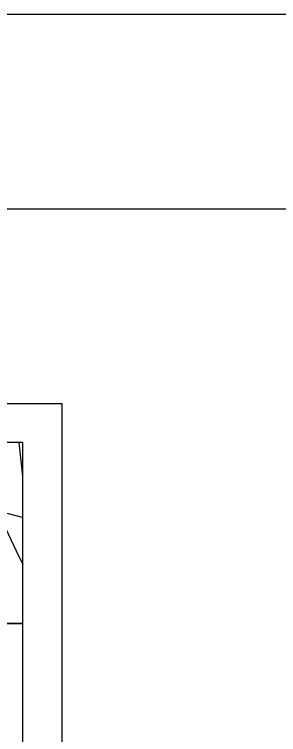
# Model space of a CAD drawing. Extents: x -21.1 to 50.3, y -4.9 to 22.1.
# Drawn here: x 8.878 to 9.557, y 20.149 to 22 of the extents above; entities that cross this region are included whole.
import ezdxf

# ---------------------------------------------------------------- set-up
doc = ezdxf.new("R2010")
doc.units = 0
for name, color, linetype in [('GM_X_Corporation', 7, 'Continuous'), ('GM_X_County', 7, 'Continuous'), ('GM_X_County_Road', 7, 'Continuous'), ('GM_X_Minor_Lake', 7, 'Continuous'), ('GM_X_Rail_Line', 7, 'Continuous'), ('GM_X_Rail_Line_Text', 7, 'Continuous'), ('SH_Border', 7, 'Continuous'), ('SH_Cut_Line', 7, 'Continuous'), ('SH_Data', 7, 'Continuous')]:
    doc.layers.add(name, color=color, linetype=linetype)

msp = doc.modelspace()

# ---------------------------------------------------------------- linework, layer by layer
at = {"layer": 'GM_X_Corporation'}
msp.add_lwpolyline([(8.9, 19.4361), (8.9, 20.4335), (7.9174, 20.4345), (7.921, 19.4142)], close=True, dxfattribs=at)
at = {"layer": 'GM_X_County'}
msp.add_lwpolyline([(8.9, 14.7464), (8.9, 20.9), (2.1, 20.9), (2.1, 14.1), (8.8932, 14.1)], dxfattribs=at)
at = {"layer": 'GM_X_County_Road'}
msp.add_lwpolyline([(8.4729, 20.8447), (8.4765, 20.8431), (8.4888, 20.8376), (8.4933, 20.8357), (8.5231, 20.8248), (8.5464, 20.8165), (8.5639, 20.8102), (8.5755, 20.8058), (8.5928, 20.7989), (8.6099, 20.792), (8.6215, 20.788), (8.6362, 20.7834), (8.651, 20.7791), (8.6807, 20.7704), (8.7816, 20.7402), (8.8231, 20.7278), (8.841, 20.7228), (8.8619, 20.7172), (8.8949, 20.709), (8.9, 20.708)], dxfattribs=at)
at = {"layer": 'GM_X_Minor_Lake'}
for p, q in [((8.8898, 20.9), (8.8987, 20.8133)), ((8.89, 20.9), (8.8987, 20.8133)), ((8.8987, 20.8133), (8.9, 20.8136))]:
    msp.add_line(p, q, dxfattribs=at)
at = {"layer": 'GM_X_Rail_Line'}
msp.add_lwpolyline([(8.7489, 20.9), (8.7578, 20.8814), (8.8332, 20.7251), (8.8829, 20.6215), (8.9, 20.586)], dxfattribs=at)
at = {"layer": 'GM_X_Rail_Line_Text'}
for points in [[(8.0636, 20.435), (8.9, 20.435), (8.9, 20.9), (2.8014, 20.9)], [(8.9, 16.4052), (8.9, 20.435), (8.0636, 20.435)]]:
    msp.add_lwpolyline(points, dxfattribs=at)
at = {"layer": 'SH_Border'}
msp.add_lwpolyline([(1.5, 21.5), (33.5, 21.5), (33.5, 0.5), (1.5, 0.5)], close=True, dxfattribs=at)
at = {"layer": 'SH_Cut_Line'}
msp.add_lwpolyline([(0, 0), (34, 0), (34, 22), (0, 22)], close=True, dxfattribs=at)
msp.add_lwpolyline([(8.9, 16.4052), (8.9, 20.9), (2.1, 20.9)], dxfattribs=at)
at = {"layer": 'SH_Data'}
for p, q in [((2, 21), (9, 21)), ((9, 21), (9, 14))]:
    msp.add_line(p, q, dxfattribs=at)

doc.saveas('drawing.dxf')
